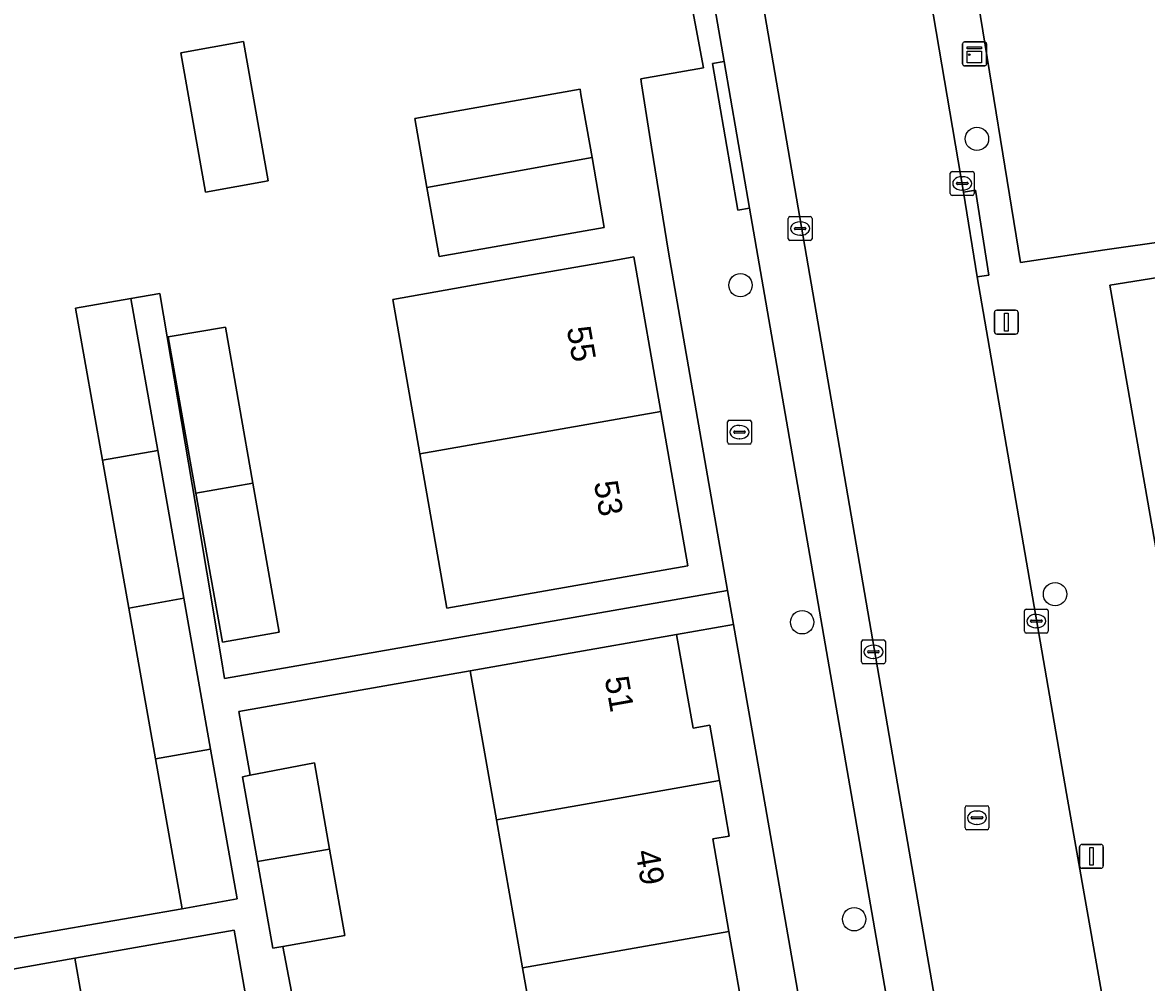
# Model space of a CAD drawing. Extents: x 162879 to 165540, y 384011 to 385181.
# Drawn here: x 164434.07 to 164481.11, y 384492.09 to 384532.27 of the extents above; entities that cross this region are included whole.
import ezdxf

# ---------------------------------------------------------------- set-up
doc = ezdxf.new("R2010")
doc.units = 0
for name, color, linetype in [('IMGEO_Boom', 7, 'Continuous'), ('IMGEO_Brandkraan', 7, 'Continuous'), ('IMGEO_Erf', 7, 'Continuous'), ('IMGEO_Kast', 7, 'Continuous'), ('IMGEO_Kolk', 7, 'Continuous'), ('IMGEO_Lichtmast', 7, 'Continuous'), ('IMGEO_Pand', 7, 'Continuous'), ('IMGEO_Pand_nummerreeks', 7, 'Continuous'), ('IMGEO_Parkeervlak_open', 7, 'Continuous'), ('IMGEO_Rijbaan_lokaal_gesloten', 7, 'Continuous'), ('IMGEO_Rioolput', 7, 'Continuous'), ('IMGEO_Voetpad_open', 7, 'Continuous')]:
    doc.layers.add(name, color=color, linetype=linetype)

msp = doc.modelspace()

# ---------------------------------------------------------------- linework, layer by layer
at = {"layer": 'IMGEO_Boom'}
for centre in [(164474.011, 384527.402), (164464.114, 384521.277), (164477.279, 384508.346), (164466.697, 384507.171), (164468.874, 384494.742)]:
    msp.add_circle(centre, 0.489, dxfattribs=at)
at = {"layer": 'IMGEO_Brandkraan'}
for p, q in [((164463.648, 384515.629), (164464.5, 384515.629)), ((164463.573, 384514.703), (164463.573, 384515.555)), ((164463.875, 384515.172), (164464.273, 384515.172)), ((164464.061, 384515.409), (164464.086, 384515.409)), ((164464.574, 384515.555), (164464.574, 384514.703)), ((164463.832, 384515.123), (164463.832, 384515.135)), ((164464.27, 384515.086), (164463.872, 384515.086)), ((164464.084, 384514.849), (164464.059, 384514.849)), ((164464.316, 384515.135), (164464.316, 384515.123)), ((164464.5, 384514.629), (164463.648, 384514.629))]:
    msp.add_line(p, q, dxfattribs=at)
for points in [[(164463.648, 384515.629), (164464.5, 384515.629)], [(164463.573, 384514.703), (164463.573, 384515.555)], [(164464.574, 384515.555), (164464.574, 384514.703)], [(164464.5, 384514.629), (164463.648, 384514.629)]]:
    msp.add_lwpolyline(points, dxfattribs=at)
for centre, radius, start, end in [((164463.65, 384515.553), 0.0765, 91.552, 178.448), ((164463.65, 384515.553), 0.0765, 91.552, 178.448), ((164464.498, 384515.553), 0.0765, 1.552, 88.448), ((164464.498, 384515.553), 0.0765, 1.552, 88.448), ((164463.872, 384515.132), 0.0403, 85.8775, 175.7526), ((164464.277, 384515.134), 0.0386, 1.7309, 96.639), ((164463.65, 384514.705), 0.0765, 181.552, 268.448), ((164463.65, 384514.705), 0.0765, 181.552, 268.448), ((164463.869, 384515.122), 0.0366, 178.938, 274.7102), ((164464.273, 384515.129), 0.043, 264.8664, 352.4533), ((164464.498, 384514.705), 0.0765, 271.552, 358.448), ((164464.498, 384514.705), 0.0765, 271.552, 358.448)]:
    msp.add_arc(centre, radius, start, end, dxfattribs=at)
for centre, major_axis, ratio, start_param, end_param in [((164464.06, 384515.129), (-0.387, 0.002), 0.722429, 4.712389, 7.853982), ((164464.085, 384515.129), (-0.39, 0.002), 0.717154, 1.570796, 4.712389)]:
    msp.add_ellipse(centre, major_axis=major_axis, ratio=ratio, start_param=start_param, end_param=end_param, dxfattribs=at)
at = {"layer": 'IMGEO_Erf'}
for points in [[(164431.883, 384493.646), (164440.745, 384495.183), (164439.635, 384501.45), (164438.516, 384507.767), (164437.42, 384513.954), (164436.292, 384520.319), (164438.599, 384520.719), (164439.816, 384520.93), (164440.122, 384519.11), (164441.162, 384512.935), (164442.396, 384505.602), (164442.528, 384504.82), (164463.572, 384508.499), (164461.098, 384522.656), (164460.397, 384527.059), (164459.976, 384529.706), (164459.943, 384529.915), (164462.565, 384530.369), (164457.986, 384554.738)], [(164472.129, 384545.064), (164475.832, 384522.229), (164479.357, 384522.753), (164482.015, 384523.14), (164482.271, 384523.186), (164481.739, 384526.255), (164488.651, 384527.452), (164489.182, 384524.384), (164516.529, 384528.681)], [(164488.096, 384490.318), (164487.025, 384496.459), (164486.407, 384500), (164485.933, 384502.714), (164484.842, 384508.969), (164483.725, 384515.365), (164482.609, 384521.762), (164482.273, 384521.709), (164479.578, 384521.285), (164483.302, 384500), (164490.457, 384459.103)], [(164475.184, 384442.064), (164465.058, 384500), (164463.821, 384507.076), (164461.439, 384506.657), (164462.129, 384502.733), (164462.839, 384502.858), (164463.238, 384500.543), (164463.332, 384500), (164463.638, 384498.224), (164462.952, 384498.103), (164463.633, 384494.225), (164464.314, 384490.347)], [(164456.097, 384486.489), (164454.997, 384492.711), (164453.903, 384498.905), (164453.709, 384500), (164452.8, 384505.14), (164443.122, 384503.429), (164443.593, 384500.769), (164446.283, 384501.282), (164446.92, 384497.681), (164447.562, 384494.061), (164444.962, 384493.601), (164445.938, 384488.49)]]:
    msp.add_lwpolyline(points, dxfattribs=at)
for points in [[(164441.723, 384525.174), (164440.689, 384531.007), (164443.317, 384531.472), (164444.35, 384525.64)], [(164450.483, 384528.26), (164457.402, 384529.476), (164457.44, 384529.26), (164457.904, 384526.621), (164458.417, 384523.695), (164451.499, 384522.479), (164450.991, 384525.371)], [(164449.56, 384520.686), (164454.723, 384521.594), (164458.597, 384522.275), (164459.647, 384522.459), (164460.783, 384515.998), (164461.918, 384509.537), (164456.994, 384508.672), (164451.831, 384507.764), (164450.696, 384514.223)], [(164440.168, 384519.118), (164442.56, 384519.521), (164443.705, 384512.993), (164444.809, 384506.761), (164442.432, 384506.339), (164441.327, 384512.574)], [(164442.546, 384457.274), (164449.211, 384458.444), (164442.923, 384494.279), (164436.257, 384493.109), (164437.315, 384487.079), (164438.349, 384481.19), (164439.384, 384475.291), (164440.426, 384469.356), (164441.471, 384463.4)]]:
    msp.add_lwpolyline(points, close=True, dxfattribs=at)
at = {"layer": 'IMGEO_Kast'}
for p, q in [((164473.413, 384530.536), (164473.413, 384531.377)), ((164473.413, 384531.377), (164473.413, 384530.536)), ((164473.488, 384531.461), (164474.329, 384531.461)), ((164474.329, 384531.461), (164473.488, 384531.461)), ((164474.413, 384531.386), (164474.413, 384530.545)), ((164474.413, 384530.545), (164474.413, 384531.386)), ((164474.338, 384530.461), (164473.497, 384530.461)), ((164473.497, 384530.461), (164474.338, 384530.461))]:
    msp.add_line(p, q, dxfattribs=at)
for points in [[(164473.608, 384531.251), (164474.208, 384531.251), (164474.208, 384531.166), (164473.608, 384531.166), (164473.608, 384531.251)], [(164473.608, 384531.076), (164474.208, 384531.076), (164474.208, 384530.587), (164473.608, 384530.587), (164473.608, 384531.076)]]:
    msp.add_lwpolyline(points, dxfattribs=at)
msp.add_circle((164473.692, 384530.925), 0.0377, dxfattribs=at)
for centre, start, end in [((164473.491, 384531.383), 92.4484, 184.2845), ((164473.491, 384531.383), 92.4484, 184.2845), ((164474.335, 384531.383), 2.4484, 94.2845), ((164474.335, 384531.383), 2.4484, 94.2845), ((164473.491, 384530.539), 182.4484, 274.2845), ((164473.491, 384530.539), 182.4484, 274.2845), ((164474.335, 384530.539), 272.4484, 4.2845), ((164474.335, 384530.539), 272.4484, 4.2845)]:
    msp.add_arc(centre, 0.0779, start, end, dxfattribs=at)
at = {"layer": 'IMGEO_Kolk'}
for p, q in [((164472.895, 384525.111), (164472.895, 384525.963)), ((164472.97, 384526.037), (164473.822, 384526.037)), ((164473.896, 384525.963), (164473.896, 384525.111)), ((164473.154, 384525.531), (164473.154, 384525.543)), ((164473.592, 384525.494), (164473.194, 384525.494)), ((164473.197, 384525.58), (164473.595, 384525.58)), ((164473.383, 384525.817), (164473.408, 384525.817)), ((164473.638, 384525.543), (164473.638, 384525.531)), ((164473.822, 384525.037), (164472.97, 384525.037)), ((164473.406, 384525.257), (164473.381, 384525.257)), ((164466.186, 384524.149), (164467.038, 384524.149)), ((164466.111, 384523.223), (164466.111, 384524.075)), ((164466.37, 384523.643), (164466.37, 384523.655)), ((164466.413, 384523.692), (164466.811, 384523.692)), ((164466.599, 384523.929), (164466.624, 384523.929)), ((164466.854, 384523.655), (164466.854, 384523.643)), ((164467.112, 384524.075), (164467.112, 384523.223)), ((164467.038, 384523.149), (164466.186, 384523.149)), ((164466.808, 384523.606), (164466.41, 384523.606)), ((164466.622, 384523.369), (164466.597, 384523.369)), ((164475.996, 384506.793), (164475.996, 384507.645)), ((164476.071, 384507.719), (164476.923, 384507.719)), ((164476.997, 384507.645), (164476.997, 384506.793)), ((164476.255, 384507.213), (164476.255, 384507.225)), ((164476.693, 384507.176), (164476.295, 384507.176)), ((164476.298, 384507.262), (164476.696, 384507.262)), ((164476.484, 384507.499), (164476.509, 384507.499)), ((164476.739, 384507.225), (164476.739, 384507.213)), ((164476.923, 384506.719), (164476.071, 384506.719)), ((164476.507, 384506.939), (164476.482, 384506.939)), ((164469.178, 384505.508), (164469.178, 384506.36)), ((164469.253, 384506.434), (164470.105, 384506.434)), ((164469.666, 384506.214), (164469.691, 384506.214)), ((164470.179, 384506.36), (164470.179, 384505.508)), ((164469.437, 384505.928), (164469.437, 384505.94)), ((164469.875, 384505.891), (164469.477, 384505.891)), ((164469.48, 384505.977), (164469.878, 384505.977)), ((164469.921, 384505.94), (164469.921, 384505.928)), ((164470.105, 384505.434), (164469.253, 384505.434)), ((164469.689, 384505.654), (164469.664, 384505.654))]:
    msp.add_line(p, q, dxfattribs=at)
for points in [[(164472.895, 384525.111), (164472.895, 384525.963)], [(164472.97, 384526.037), (164473.822, 384526.037)], [(164473.896, 384525.963), (164473.896, 384525.111)], [(164473.822, 384525.037), (164472.97, 384525.037)], [(164466.186, 384524.149), (164467.038, 384524.149)], [(164466.111, 384523.223), (164466.111, 384524.075)], [(164467.112, 384524.075), (164467.112, 384523.223)], [(164467.038, 384523.149), (164466.186, 384523.149)], [(164475.996, 384506.793), (164475.996, 384507.645)], [(164476.071, 384507.719), (164476.923, 384507.719)], [(164476.997, 384507.645), (164476.997, 384506.793)], [(164476.923, 384506.719), (164476.071, 384506.719)], [(164469.178, 384505.508), (164469.178, 384506.36)], [(164469.253, 384506.434), (164470.105, 384506.434)], [(164470.179, 384506.36), (164470.179, 384505.508)], [(164470.105, 384505.434), (164469.253, 384505.434)]]:
    msp.add_lwpolyline(points, dxfattribs=at)
for centre, radius, start, end in [((164472.972, 384525.961), 0.0765, 91.552, 178.448), ((164472.972, 384525.961), 0.0765, 91.552, 178.448), ((164473.82, 384525.961), 0.0765, 1.552, 88.448), ((164473.82, 384525.961), 0.0765, 1.552, 88.448), ((164473.194, 384525.54), 0.0403, 85.8775, 175.7526), ((164473.191, 384525.53), 0.0366, 178.938, 274.7102), ((164473.595, 384525.537), 0.043, 264.8664, 352.4533), ((164473.599, 384525.542), 0.0386, 1.7309, 96.639), ((164472.972, 384525.113), 0.0765, 181.552, 268.448), ((164472.972, 384525.113), 0.0765, 181.552, 268.448), ((164473.82, 384525.113), 0.0765, 271.552, 358.448), ((164473.82, 384525.113), 0.0765, 271.552, 358.448), ((164466.188, 384524.073), 0.0765, 91.552, 178.448), ((164466.188, 384524.073), 0.0765, 91.552, 178.448), ((164467.036, 384524.073), 0.0765, 1.552, 88.448), ((164467.036, 384524.073), 0.0765, 1.552, 88.448), ((164466.41, 384523.652), 0.0403, 85.8775, 175.7526), ((164466.407, 384523.642), 0.0366, 178.938, 274.7102), ((164466.811, 384523.649), 0.043, 264.8664, 352.4533), ((164466.815, 384523.654), 0.0386, 1.7309, 96.639), ((164466.188, 384523.225), 0.0765, 181.552, 268.448), ((164466.188, 384523.225), 0.0765, 181.552, 268.448), ((164467.036, 384523.225), 0.0765, 271.552, 358.448), ((164467.036, 384523.225), 0.0765, 271.552, 358.448), ((164476.073, 384507.643), 0.0765, 91.552, 178.448), ((164476.073, 384507.643), 0.0765, 91.552, 178.448), ((164476.921, 384507.643), 0.0765, 1.552, 88.448), ((164476.921, 384507.643), 0.0765, 1.552, 88.448), ((164476.295, 384507.222), 0.0403, 85.8775, 175.7526), ((164476.292, 384507.212), 0.0366, 178.938, 274.7102), ((164476.696, 384507.219), 0.043, 264.8664, 352.4533), ((164476.7, 384507.224), 0.0386, 1.7309, 96.639), ((164476.073, 384506.795), 0.0765, 181.552, 268.448), ((164476.073, 384506.795), 0.0765, 181.552, 268.448), ((164476.921, 384506.795), 0.0765, 271.552, 358.448), ((164476.921, 384506.795), 0.0765, 271.552, 358.448), ((164469.255, 384506.358), 0.0765, 91.552, 178.448), ((164469.255, 384506.358), 0.0765, 91.552, 178.448), ((164470.103, 384506.358), 0.0765, 1.552, 88.448), ((164470.103, 384506.358), 0.0765, 1.552, 88.448), ((164469.477, 384505.937), 0.0403, 85.8775, 175.7526), ((164469.474, 384505.927), 0.0366, 178.938, 274.7102), ((164469.878, 384505.934), 0.043, 264.8664, 352.4533), ((164469.882, 384505.939), 0.0386, 1.7309, 96.639), ((164469.255, 384505.51), 0.0765, 181.552, 268.448), ((164469.255, 384505.51), 0.0765, 181.552, 268.448), ((164470.103, 384505.51), 0.0765, 271.552, 358.448), ((164470.103, 384505.51), 0.0765, 271.552, 358.448)]:
    msp.add_arc(centre, radius, start, end, dxfattribs=at)
for centre, major_axis, ratio, start_param, end_param in [((164473.382, 384525.537), (-0.387, 0.002), 0.722429, 4.712389, 7.853982), ((164473.407, 384525.537), (-0.39, 0.002), 0.717154, 1.570796, 4.712389), ((164466.598, 384523.649), (-0.387, 0.002), 0.722429, 4.712389, 7.853982), ((164466.623, 384523.649), (-0.39, 0.002), 0.717154, 1.570796, 4.712389), ((164476.483, 384507.219), (-0.387, 0.002), 0.722429, 4.712389, 7.853982), ((164476.508, 384507.219), (-0.39, 0.002), 0.717154, 1.570796, 4.712389), ((164469.665, 384505.934), (-0.387, 0.002), 0.722429, 4.712389, 7.853982), ((164469.69, 384505.934), (-0.39, 0.002), 0.717154, 1.570796, 4.712389)]:
    msp.add_ellipse(centre, major_axis=major_axis, ratio=ratio, start_param=start_param, end_param=end_param, dxfattribs=at)
at = {"layer": 'IMGEO_Lichtmast'}
for p, q in [((164474.741, 384519.332), (164474.741, 384520.132)), ((164474.741, 384520.132), (164474.741, 384519.332)), ((164474.841, 384520.232), (164475.631, 384520.232)), ((164475.631, 384520.232), (164474.841, 384520.232)), ((164475.731, 384520.132), (164475.731, 384519.332)), ((164475.731, 384519.332), (164475.731, 384520.132)), ((164475.631, 384519.232), (164474.841, 384519.232)), ((164474.841, 384519.232), (164475.631, 384519.232)), ((164478.309, 384496.975), (164478.309, 384497.775)), ((164478.309, 384497.775), (164478.309, 384496.975)), ((164478.409, 384497.875), (164479.199, 384497.875)), ((164479.199, 384497.875), (164478.409, 384497.875)), ((164479.299, 384497.775), (164479.299, 384496.975)), ((164479.299, 384496.975), (164479.299, 384497.775)), ((164479.199, 384496.875), (164478.409, 384496.875)), ((164478.409, 384496.875), (164479.199, 384496.875))]:
    msp.add_line(p, q, dxfattribs=at)
for points in [[(164475.161, 384520.107), (164475.311, 384520.107), (164475.311, 384519.357), (164475.161, 384519.357), (164475.161, 384520.107)], [(164478.729, 384497.75), (164478.879, 384497.75), (164478.879, 384497), (164478.729, 384497), (164478.729, 384497.75)]]:
    msp.add_lwpolyline(points, dxfattribs=at)
for centre, start, end in [((164474.841, 384520.132), 90, 180), ((164474.841, 384520.132), 90, 180), ((164475.631, 384520.132), 0, 90), ((164475.631, 384520.132), 360, 90), ((164474.841, 384519.332), 180, 270), ((164474.841, 384519.332), 180, 270), ((164475.631, 384519.332), 270, 0), ((164475.631, 384519.332), 270, 0), ((164478.409, 384497.775), 90, 180), ((164478.409, 384497.775), 90, 180), ((164479.199, 384497.775), 0, 90), ((164479.199, 384497.775), 360, 90), ((164478.409, 384496.975), 180, 270), ((164478.409, 384496.975), 180, 270), ((164479.199, 384496.975), 270, 0), ((164479.199, 384496.975), 270, 0)]:
    msp.add_arc(centre, 0.1, start, end, dxfattribs=at)
at = {"layer": 'IMGEO_Pand'}
for points in [[(164441.723, 384525.174), (164444.35, 384525.64), (164443.317, 384531.472), (164440.689, 384531.007)], [(164457.904, 384526.621), (164457.44, 384529.26), (164457.402, 384529.476), (164450.483, 384528.26), (164450.991, 384525.371)], [(164457.904, 384526.621), (164450.991, 384525.371), (164451.499, 384522.479), (164458.417, 384523.695)], [(164460.783, 384515.998), (164459.647, 384522.459), (164458.597, 384522.275), (164454.723, 384521.594), (164449.56, 384520.686), (164450.696, 384514.223)], [(164438.599, 384520.719), (164436.292, 384520.319), (164437.42, 384513.954), (164439.725, 384514.365)], [(164441.327, 384512.574), (164443.705, 384512.993), (164442.56, 384519.521), (164440.168, 384519.118)], [(164460.783, 384515.998), (164450.696, 384514.223), (164451.831, 384507.764), (164456.994, 384508.672), (164461.918, 384509.537)], [(164439.725, 384514.365), (164437.42, 384513.954), (164438.516, 384507.767), (164440.821, 384508.178)], [(164443.705, 384512.993), (164441.327, 384512.574), (164442.432, 384506.339), (164444.809, 384506.761)], [(164440.821, 384508.178), (164438.516, 384507.767), (164439.635, 384501.45), (164441.94, 384501.861)], [(164453.903, 384498.905), (164460.149, 384500), (164463.238, 384500.543), (164462.839, 384502.858), (164462.129, 384502.733), (164461.439, 384506.657), (164456.515, 384505.792), (164452.8, 384505.14), (164453.709, 384500)], [(164441.94, 384501.861), (164439.635, 384501.45), (164440.745, 384495.183), (164443.05, 384495.591)], [(164443.593, 384500.769), (164443.275, 384500.708), (164443.905, 384497.152), (164446.92, 384497.681), (164446.283, 384501.282)], [(164453.903, 384498.905), (164454.997, 384492.711), (164463.633, 384494.225), (164462.952, 384498.103), (164463.638, 384498.224), (164463.332, 384500), (164463.238, 384500.543), (164460.149, 384500)], [(164446.92, 384497.681), (164443.905, 384497.152), (164444.547, 384493.527), (164444.962, 384493.601), (164447.562, 384494.061)], [(164454.997, 384492.711), (164456.097, 384486.489), (164465.467, 384488.132), (164465.055, 384490.477), (164464.314, 384490.347), (164463.633, 384494.225)], [(164423.32, 384484.64), (164437.315, 384487.079), (164436.257, 384493.109), (164432.311, 384492.416), (164427.38, 384491.551), (164427.95, 384488.299), (164422.835, 384487.402)]]:
    msp.add_lwpolyline(points, close=True, dxfattribs=at)
at = {"layer": 'IMGEO_Parkeervlak_open'}
for points in [[(164480.329, 384444.976), (164473.986, 384481.412), (164473.478, 384484.329), (164470.75, 384500), (164463.341, 384543.055)], [(164461.897, 384539.486), (164463.433, 384530.639), (164464.499, 384524.504), (164468.754, 384500), (164477.727, 384448.256)]]:
    msp.add_lwpolyline(points, dxfattribs=at)
at = {"layer": 'IMGEO_Rijbaan_lokaal_gesloten'}
msp.add_lwpolyline([(164474.019, 384521.625), (164473.454, 384525.172), (164469.81, 384546.582), (164462.936, 384545.258), (164463.341, 384543.055), (164470.75, 384500), (164473.478, 384484.329), (164480.305, 384485.513), (164477.764, 384500)], close=True, dxfattribs=at)
at = {"layer": 'IMGEO_Rioolput'}
for p, q in [((164473.512, 384498.564), (164473.512, 384499.416)), ((164473.587, 384499.49), (164474.439, 384499.49)), ((164474, 384499.27), (164474.025, 384499.27)), ((164474.513, 384499.416), (164474.513, 384498.564)), ((164473.771, 384498.984), (164473.771, 384498.996)), ((164474.209, 384498.947), (164473.811, 384498.947)), ((164473.814, 384499.033), (164474.212, 384499.033)), ((164474.023, 384498.71), (164473.998, 384498.71)), ((164474.255, 384498.996), (164474.255, 384498.984)), ((164474.439, 384498.49), (164473.587, 384498.49))]:
    msp.add_line(p, q, dxfattribs=at)
for points in [[(164473.512, 384498.564), (164473.512, 384499.416)], [(164473.587, 384499.49), (164474.439, 384499.49)], [(164474.513, 384499.416), (164474.513, 384498.564)], [(164474.439, 384498.49), (164473.587, 384498.49)]]:
    msp.add_lwpolyline(points, dxfattribs=at)
for centre, radius, start, end in [((164473.589, 384499.414), 0.0765, 91.552, 178.448), ((164473.589, 384499.414), 0.0765, 91.552, 178.448), ((164474.437, 384499.414), 0.0765, 1.552, 88.448), ((164474.437, 384499.414), 0.0765, 1.552, 88.448), ((164473.811, 384498.993), 0.0403, 85.8775, 175.7526), ((164473.808, 384498.983), 0.0366, 178.938, 274.7102), ((164474.212, 384498.99), 0.043, 264.8664, 352.4533), ((164474.216, 384498.995), 0.0386, 1.7309, 96.639), ((164473.589, 384498.566), 0.0765, 181.552, 268.448), ((164473.589, 384498.566), 0.0765, 181.552, 268.448), ((164474.437, 384498.566), 0.0765, 271.552, 358.448), ((164474.437, 384498.566), 0.0765, 271.552, 358.448)]:
    msp.add_arc(centre, radius, start, end, dxfattribs=at)
for centre, major_axis, ratio, start_param, end_param in [((164473.999, 384498.99), (-0.387, 0.002), 0.722429, 4.712389, 7.853982), ((164474.024, 384498.99), (-0.39, 0.002), 0.717154, 1.570796, 4.712389)]:
    msp.add_ellipse(centre, major_axis=major_axis, ratio=ratio, start_param=start_param, end_param=end_param, dxfattribs=at)
at = {"layer": 'IMGEO_Voetpad_open'}
for points in [[(164457.986, 384554.738), (164462.565, 384530.369), (164459.943, 384529.915), (164459.976, 384529.706), (164460.397, 384527.059), (164461.098, 384522.656), (164463.572, 384508.499), (164463.821, 384507.076), (164465.058, 384500), (164475.184, 384442.064), (164480.476, 384442.985)], [(164469.651, 384547.52), (164469.81, 384546.582), (164473.454, 384525.172), (164473.947, 384525.251), (164474.512, 384521.704), (164474.019, 384521.625), (164477.764, 384500), (164480.305, 384485.513), (164480.816, 384482.597), (164487.091, 384446.82)], [(164483.302, 384500), (164479.578, 384521.285), (164482.273, 384521.709), (164482.015, 384523.14), (164479.357, 384522.753), (164475.832, 384522.229), (164472.129, 384545.064)], [(164477.727, 384448.256), (164468.754, 384500), (164464.499, 384524.504), (164464.007, 384524.418), (164462.941, 384530.553), (164463.433, 384530.639), (164461.897, 384539.486)], [(164445.938, 384488.49), (164444.962, 384493.601), (164444.547, 384493.527), (164443.905, 384497.152), (164443.275, 384500.708), (164443.593, 384500.769), (164443.122, 384503.429), (164452.8, 384505.14), (164456.515, 384505.792), (164461.439, 384506.657), (164463.821, 384507.076), (164463.572, 384508.499), (164442.528, 384504.82), (164442.396, 384505.602), (164441.162, 384512.935), (164440.122, 384519.11), (164439.816, 384520.93), (164438.599, 384520.719), (164439.725, 384514.365), (164440.821, 384508.178), (164441.94, 384501.861), (164443.05, 384495.591), (164440.745, 384495.183), (164431.883, 384493.646)], [(164432.311, 384492.416), (164436.257, 384493.109), (164442.923, 384494.279), (164449.211, 384458.444), (164442.546, 384457.274), (164438.453, 384456.556), (164433.528, 384455.692)]]:
    msp.add_lwpolyline(points, dxfattribs=at)
for points in [[(164464.499, 384524.504), (164463.433, 384530.639), (164462.941, 384530.553), (164464.007, 384524.418)], [(164474.019, 384521.625), (164474.512, 384521.704), (164473.947, 384525.251), (164473.454, 384525.172)]]:
    msp.add_lwpolyline(points, close=True, dxfattribs=at)

# ---------------------------------------------------------------- texts
at = {"layer": 'IMGEO_Pand_nummerreeks'}
for s, rotation, p in [('55', 279.9678, (164456.841, 384519.475)), ('53', 279.9678, (164457.976, 384513.014)), ('51', 279.973, (164458.43, 384504.83)), ('49', 279.9156, (164459.714, 384497.573))]:
    msp.add_text(s, height=1, rotation=rotation, dxfattribs=at).set_placement(p)

doc.saveas('drawing.dxf')
